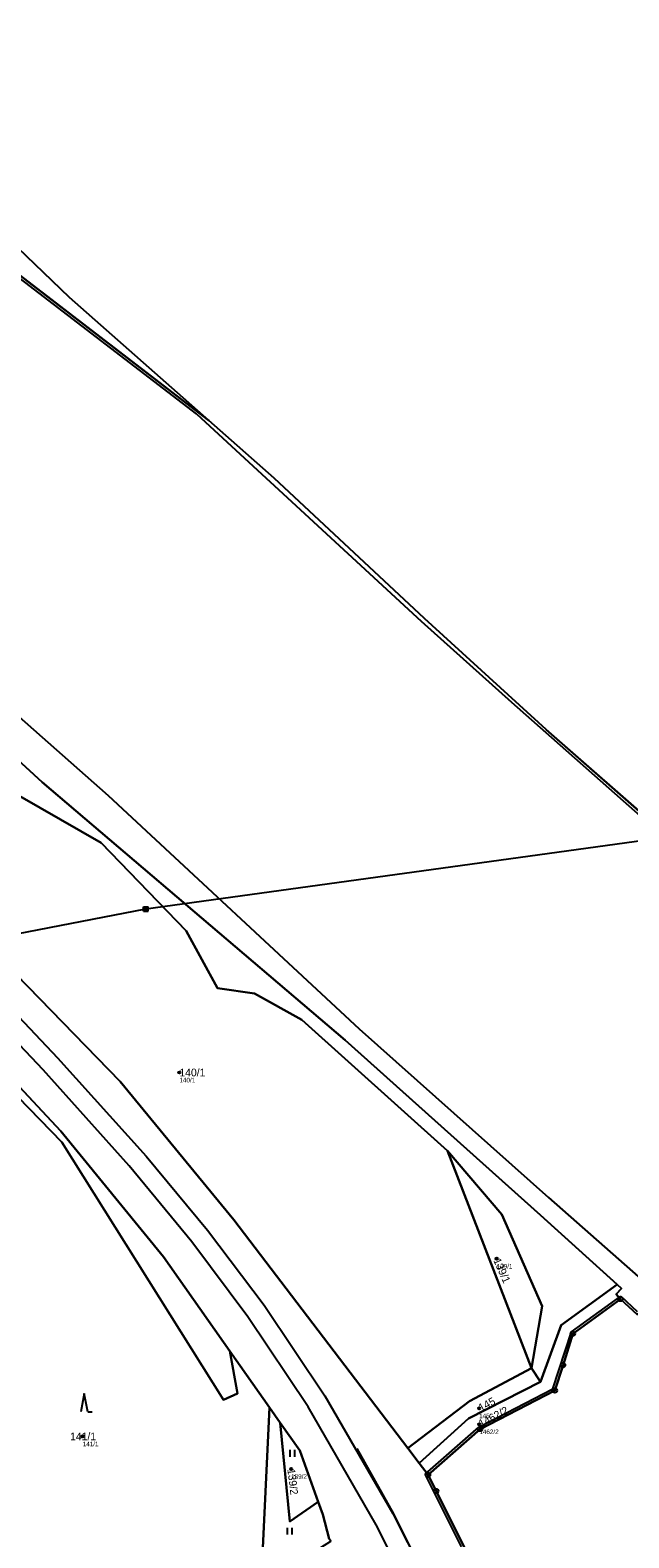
# Model space of a CAD drawing. Extents: x -770088 to -765625, y -1057899 to -1053934.
# Drawn here: x -768065.1 to -767933.8, y -1054438.1 to -1054107.5 of the extents above; entities that cross this region are included whole.
import ezdxf

# ---------------------------------------------------------------- set-up
doc = ezdxf.new("R2010")
doc.units = 0
for name, color, linetype in [('Definiční body', 7, 'Continuous'), ('Hranice parcel', 7, 'Continuous'), ('Parcelní čísla', 7, 'Continuous'), ('Polygon ku', 7, 'Continuous'), ('Polygon parcely', 7, 'Continuous'), ('Poz předměty', 7, 'Continuous'), ('Vnitřní kresba', 7, 'Continuous'), ('Značky bodu BP', 7, 'Continuous'), ('Značky kultur', 7, 'Continuous')]:
    doc.layers.add(name, color=color, linetype=linetype)

msp = doc.modelspace()

# ---------------------------------------------------------------- linework, layer by layer
at = {"layer": 'Definiční body'}
for centre in [(-768032.35, -1054336.08), (-767962.75, -1054376.93), (-767966.6, -1054409.74), (-767966.55, -1054413.22), (-768053.56, -1054415.9), (-768007.84, -1054423.03)]:
    msp.add_circle(centre, 0.25, dxfattribs=at)
at = {"layer": 'Hranice parcel'}
for p, q in [((-768025.89, -1054193.1), (-768106.2, -1054131.47)), ((-768011.59, -1054205.71), (-768025.89, -1054193.1)), ((-767978.58, -1054236.49), (-768011.59, -1054205.71)), ((-767951.88, -1054260.83), (-767978.58, -1054236.49)), ((-767902.02, -1054304.64), (-767951.88, -1054260.83)), ((-767955.14, -1054400.95), (-767973.54, -1054353.24)), ((-767936.34, -1054382.6), (-767953.11, -1054367.37)), ((-768020.39, -1054368.36), (-767982.27, -1054418.47)), ((-768021.32, -1054397.19), (-768035.88, -1054376.52)), ((-768012.63, -1054409.53), (-768021.32, -1054397.19)), ((-767955.14, -1054400.95), (-767953.15, -1054403.9)), ((-768014.32, -1054446.48), (-768012.63, -1054409.53)), ((-768010.27, -1054412.89), (-768012.63, -1054409.53)), ((-768010.27, -1054412.89), (-768005.97, -1054418.99)), ((-768005.97, -1054418.99), (-768001.9, -1054430.25)), ((-767979.75, -1054421.79), (-767982.27, -1054418.47)), ((-767979.75, -1054421.79), (-767977.82, -1054424.32))]:
    msp.add_line(p, q, dxfattribs=at)
for points in [[(-768025.89, -1054193.1), (-768056.5, -1054166.09), (-768100.06, -1054124.3)], [(-768035.88, -1054376.52), (-768058.34, -1054348.96), (-768069.56, -1054336.97), (-768167.42, -1054236.67), (-768203.64, -1054196.65)], [(-768062.48, -1054272.4), (-768119.08, -1054220.48), (-768136.35, -1054204.63)], [(-768145.1, -1054217.32), (-768108.09, -1054243.84), (-768085.31, -1054265.27), (-768049.51, -1054285.71), (-768030.85, -1054305.01), (-768024.02, -1054317.56), (-768015.86, -1054318.73), (-768005.53, -1054324.55), (-767973.54, -1054353.24)], [(-768150.23, -1054230.52), (-768065.53, -1054317.26), (-768045.37, -1054338.03), (-768020.39, -1054368.36)], [(-767953.11, -1054367.37), (-767996, -1054328.96), (-768062.48, -1054272.4)], [(-768021.32, -1054397.19), (-768019.61, -1054406.46), (-768022.65, -1054407.86), (-768058.15, -1054351.33), (-768067.72, -1054341.49)], [(-767973.54, -1054353.24), (-767961.63, -1054367.21), (-767952.79, -1054387.33), (-767955.14, -1054400.95)], [(-767953.15, -1054403.9), (-767948.63, -1054391.5), (-767936.34, -1054382.6)], [(-767935.59, -1054385.76), (-767936.54, -1054384.7), (-767935.39, -1054383.46), (-767936.34, -1054382.6)], [(-767935.59, -1054385.76), (-767946.05, -1054393.37), (-767948.2, -1054400.25), (-767950.01, -1054405.82), (-767966.4, -1054414.27), (-767977.82, -1054424.32)], [(-767725.69, -1054542.95), (-767737.76, -1054533.15), (-767747.41, -1054525.19), (-767760.11, -1054515.31), (-767769.65, -1054507.89), (-767777.28, -1054501.96), (-767785.37, -1054495.67), (-767796.29, -1054487.18), (-767798.28, -1054485.63), (-767831.01, -1054460.52), (-767837.14, -1054455.72), (-767871.86, -1054428.92), (-767916.73, -1054394.87), (-767928.53, -1054386.39), (-767931.94, -1054389.17), (-767935.59, -1054385.76)], [(-767982.27, -1054418.47), (-767968.72, -1054408.16), (-767955.14, -1054400.95)], [(-767953.15, -1054403.9), (-767968.92, -1054411.93), (-767979.75, -1054421.79)], [(-768001.9, -1054430.25), (-768008.13, -1054434.58), (-768010.27, -1054412.89)], [(-767977.82, -1054424.32), (-767976.03, -1054427.87), (-767969.98, -1054439.94), (-767964.83, -1054454.05), (-767954.85, -1054474.37), (-767947.42, -1054490.56), (-767938.85, -1054508.65), (-767934.98, -1054516.51), (-767930.26, -1054526.36), (-767927.45, -1054537.68), (-767922.83, -1054551.58), (-767918.26, -1054564.69), (-767912.67, -1054580.36), (-767903.87, -1054595.94), (-767893.57, -1054614.19), (-767880.63, -1054634.36), (-767864.69, -1054655.38), (-767857.78, -1054664.69), (-767850.04, -1054674.53)], [(-767999.13, -1054438.86), (-767999.51, -1054438.37), (-768000.9, -1054433), (-768001.9, -1054430.25)]]:
    msp.add_lwpolyline(points, dxfattribs=at)
at = {"layer": 'Polygon ku'}
msp.add_lwpolyline([(-767902.02, -1054304.64), (-767951.88, -1054260.83), (-767978.58, -1054236.49), (-768011.59, -1054205.71), (-768025.89, -1054193.1), (-768056.5, -1054166.09), (-768100.06, -1054124.3), (-768106.2, -1054131.47), (-768114.37, -1054123.31), (-768115.78, -1054121.9), (-768129.06, -1054108.65), (-768132.59, -1054106.35), (-768146.27, -1054091.68), (-768176.54, -1054064.33), (-768205.32, -1054041.81), (-768218.97, -1054029.55), (-768224.67, -1054024.42), (-768226.67, -1054022.94), (-768267.19, -1053988.72), (-768296.86, -1053963.56), (-768324.94, -1053935.29)], dxfattribs=at)
at = {"layer": 'Polygon parcely'}
for points in [[(-767902.02, -1054304.64), (-767951.88, -1054260.83), (-767978.58, -1054236.49), (-768011.59, -1054205.71), (-768025.89, -1054193.1), (-768106.2, -1054131.47), (-768114.37, -1054123.31), (-768115.78, -1054121.9), (-768129.06, -1054108.65), (-768132.59, -1054106.35), (-768146.27, -1054091.68), (-768176.54, -1054064.33), (-768205.32, -1054041.81), (-768218.97, -1054029.55), (-768224.67, -1054024.42), (-768226.67, -1054022.94), (-768267.19, -1053988.72), (-768296.86, -1053963.56), (-768324.94, -1053935.29)], [(-768330.98, -1054080.13), (-768214.89, -1054196.58), (-768210.29, -1054196.61), (-768209.45, -1054196.61), (-768208.42, -1054196.62), (-768203.64, -1054196.65), (-768167.42, -1054236.67), (-768069.56, -1054336.97), (-768058.34, -1054348.96), (-768035.88, -1054376.52), (-768021.32, -1054397.19), (-768012.63, -1054409.53), (-768010.27, -1054412.89), (-768005.97, -1054418.99), (-768001.9, -1054430.25), (-768000.9, -1054433), (-767999.51, -1054438.37)], [(-767969.98, -1054439.94), (-767976.03, -1054427.87), (-767977.82, -1054424.32), (-767979.75, -1054421.79), (-767982.27, -1054418.47), (-768020.39, -1054368.36), (-768045.37, -1054338.03), (-768065.53, -1054317.26), (-768150.23, -1054230.52), (-768154.15, -1054226.44), (-768155.45, -1054225.08), (-768193.99, -1054185), (-768195.94, -1054182.97), (-768232.67, -1054145.78), (-768274.73, -1054102.22), (-768284.32, -1054089.16), (-768288.15, -1054083.94)], [(-768197.75, -1054148.69), (-768178.68, -1054165.6), (-768136.35, -1054204.63), (-768119.08, -1054220.48), (-768062.48, -1054272.4), (-767996, -1054328.96), (-767953.11, -1054367.37), (-767936.34, -1054382.6), (-767935.39, -1054383.46), (-767936.54, -1054384.7), (-767935.59, -1054385.76), (-767931.94, -1054389.17), (-767928.53, -1054386.39), (-767916.73, -1054394.87), (-767871.86, -1054428.92), (-767837.14, -1054455.72)], [(-768014.32, -1054446.48), (-768012.63, -1054409.53), (-768021.32, -1054397.19), (-768019.61, -1054406.46), (-768022.65, -1054407.86), (-768058.15, -1054351.33), (-768067.72, -1054341.49)], [(-767837.14, -1054455.72), (-767871.86, -1054428.92), (-767916.73, -1054394.87), (-767928.53, -1054386.39), (-767931.94, -1054389.17), (-767935.59, -1054385.76), (-767946.05, -1054393.37), (-767948.2, -1054400.25), (-767950.01, -1054405.82), (-767966.4, -1054414.27), (-767977.82, -1054424.32), (-767976.03, -1054427.87), (-767969.98, -1054439.94)]]:
    msp.add_lwpolyline(points, dxfattribs=at)
for points in [[(-768106.2, -1054131.47), (-768025.89, -1054193.1), (-768056.5, -1054166.09), (-768100.06, -1054124.3)], [(-768208.42, -1054196.62), (-768171.62, -1054241.56), (-768098.81, -1054311.69), (-768067.72, -1054341.49), (-768058.15, -1054351.33), (-768022.65, -1054407.86), (-768019.61, -1054406.46), (-768021.32, -1054397.19), (-768035.88, -1054376.52), (-768058.34, -1054348.96), (-768069.56, -1054336.97), (-768167.42, -1054236.67), (-768203.64, -1054196.65)], [(-768145.1, -1054217.32), (-768108.09, -1054243.84), (-768085.31, -1054265.27), (-768049.51, -1054285.71), (-768030.85, -1054305.01), (-768024.02, -1054317.56), (-768015.86, -1054318.73), (-768005.53, -1054324.55), (-767973.54, -1054353.24), (-767961.63, -1054367.21), (-767952.79, -1054387.33), (-767955.14, -1054400.95), (-767953.15, -1054403.9), (-767948.63, -1054391.5), (-767936.34, -1054382.6), (-767953.11, -1054367.37), (-767996, -1054328.96), (-768062.48, -1054272.4), (-768119.08, -1054220.48), (-768136.35, -1054204.63), (-768138.69, -1054208.07)], [(-768150.23, -1054230.52), (-768065.53, -1054317.26), (-768045.37, -1054338.03), (-768020.39, -1054368.36), (-767982.27, -1054418.47), (-767968.72, -1054408.16), (-767955.14, -1054400.95), (-767973.54, -1054353.24), (-768005.53, -1054324.55), (-768015.86, -1054318.73), (-768024.02, -1054317.56), (-768030.85, -1054305.01), (-768049.51, -1054285.71), (-768085.31, -1054265.27), (-768108.09, -1054243.84), (-768145.1, -1054217.32), (-768154.15, -1054226.44)], [(-767955.14, -1054400.95), (-767952.79, -1054387.33), (-767961.63, -1054367.21), (-767973.54, -1054353.24)], [(-767935.39, -1054383.46), (-767936.34, -1054382.6), (-767948.63, -1054391.5), (-767953.15, -1054403.9), (-767968.92, -1054411.93), (-767979.75, -1054421.79), (-767977.82, -1054424.32), (-767966.4, -1054414.27), (-767950.01, -1054405.82), (-767948.2, -1054400.25), (-767946.05, -1054393.37), (-767935.59, -1054385.76), (-767936.54, -1054384.7)], [(-767953.15, -1054403.9), (-767955.14, -1054400.95), (-767968.72, -1054408.16), (-767982.27, -1054418.47), (-767979.75, -1054421.79), (-767968.92, -1054411.93)], [(-768011.07, -1054446.42), (-767999.13, -1054438.86), (-767999.51, -1054438.37), (-768000.9, -1054433), (-768001.9, -1054430.25), (-768008.13, -1054434.58), (-768010.27, -1054412.89), (-768012.63, -1054409.53), (-768014.32, -1054446.48)], [(-768010.27, -1054412.89), (-768008.13, -1054434.58), (-768001.9, -1054430.25), (-768005.97, -1054418.99)]]:
    msp.add_lwpolyline(points, close=True, dxfattribs=at)
at = {"layer": 'Poz předměty'}
for p, q in [((-768039.74, -1054300.22), (-767900.91, -1054281.06)), ((-768215.92, -1054334.15), (-768039.74, -1054300.22)), ((-768040.24, -1054299.72), (-768039.24, -1054299.72)), ((-768040.24, -1054300.72), (-768040.24, -1054299.72)), ((-768040.24, -1054299.92), (-768039.24, -1054299.92)), ((-768040.24, -1054300.12), (-768039.24, -1054300.12)), ((-768040.24, -1054300.32), (-768039.24, -1054300.32)), ((-768040.24, -1054300.52), (-768039.24, -1054300.52)), ((-768040.24, -1054300.72), (-768039.24, -1054300.72)), ((-768040.04, -1054300.72), (-768040.04, -1054299.72)), ((-768039.84, -1054300.72), (-768039.84, -1054299.72)), ((-768039.64, -1054300.72), (-768039.64, -1054299.72)), ((-768039.44, -1054300.72), (-768039.44, -1054299.72)), ((-768039.24, -1054300.72), (-768039.24, -1054299.72)), ((-768074.86, -1054316.24), (-768059.11, -1054332.83)), ((-768062.28, -1054335.52), (-768078.24, -1054318.6)), ((-768059.11, -1054332.83), (-768039.63, -1054354.42)), ((-768043.38, -1054356.56), (-768062.28, -1054335.52)), ((-768039.63, -1054354.42), (-768026.17, -1054370.65)), ((-768029.6, -1054373.24), (-768043.38, -1054356.56)), ((-768026.17, -1054370.65), (-768013.75, -1054387.13)), ((-768017.32, -1054389.64), (-768029.6, -1054373.24)), ((-768013.75, -1054387.13), (-768000.44, -1054407.01)), ((-768004.11, -1054409.44), (-768017.32, -1054389.64)), ((-768000.44, -1054407.01), (-767985.56, -1054432.78)), ((-767989.19, -1054435.27), (-768004.11, -1054409.44)), ((-767993.45, -1054418.51), (-767985.4, -1054432.84)), ((-767985.56, -1054432.78), (-767978.98, -1054445.76)), ((-767985.4, -1054432.84), (-767977.32, -1054449.09)), ((-767982.99, -1054447.49), (-767989.19, -1054435.27))]:
    msp.add_line(p, q, dxfattribs=at)
at = {"layer": 'Vnitřní kresba'}
for p, q in [((-768028.53, -1054191.68), (-768106.53, -1054131.85)), ((-768028.53, -1054191.68), (-767979.32, -1054237.12)), ((-768109.02, -1054221.44), (-768048.01, -1054275.32)), ((-767979.32, -1054237.12), (-767959.5, -1054254.88)), ((-767959.5, -1054254.88), (-767902.05, -1054305.62)), ((-768048.01, -1054275.32), (-767992.95, -1054326.53)), ((-767992.95, -1054326.53), (-767951.38, -1054363.46)), ((-767951.38, -1054363.46), (-767926.82, -1054385.15)), ((-767946.36, -1054392.98), (-767935.55, -1054385.11)), ((-767935.55, -1054385.11), (-767931.92, -1054388.5)), ((-767950.42, -1054405.47), (-767946.36, -1054392.98)), ((-767966.68, -1054413.85), (-767950.42, -1054405.47)), ((-767978.43, -1054424.2), (-767966.68, -1054413.85)), ((-767970.44, -1054440.14), (-767978.43, -1054424.2))]:
    msp.add_line(p, q, dxfattribs=at)
at = {"layer": 'Značky bodu BP'}
for centre, radius in [((-767935.59, -1054385.76), 0.5), ((-767935.59, -1054385.76), 0.0303), ((-767946.05, -1054393.37), 0.5), ((-767946.05, -1054393.37), 0.0303), ((-767948.2, -1054400.25), 0.5), ((-767948.2, -1054400.25), 0.0303), ((-767950.01, -1054405.82), 0.5), ((-767950.01, -1054405.82), 0.0303), ((-767966.4, -1054414.27), 0.5), ((-767966.4, -1054414.27), 0.0303), ((-767977.82, -1054424.32), 0.5), ((-767977.82, -1054424.32), 0.0303), ((-767976.03, -1054427.87), 0.5), ((-767976.03, -1054427.87), 0.0303)]:
    msp.add_circle(centre, radius, dxfattribs=at)
at = {"layer": 'Značky kultur'}
for p, q in [((-768053.22, -1054406.49), (-768053.97, -1054410.49)), ((-768052.47, -1054410.49), (-768053.22, -1054406.49)), ((-768052.47, -1054410.49), (-768051.47, -1054410.49)), ((-768008.03, -1054420.37), (-768008.03, -1054418.87)), ((-768007.03, -1054420.37), (-768007.03, -1054418.87)), ((-768008.64, -1054437.42), (-768008.64, -1054435.92)), ((-768007.64, -1054437.42), (-768007.64, -1054435.92))]:
    msp.add_line(p, q, dxfattribs=at)

# ---------------------------------------------------------------- texts
at = {"layer": 'Definiční body'}
for s, p in [('140/1', (-768032.35, -1054338.24)), ('139/1', (-767962.75, -1054379.09)), ('145', (-767966.6, -1054411.9)), ('141/1', (-768053.56, -1054418.06)), ('1462/2', (-767966.55, -1054415.38)), ('139/2', (-768007.84, -1054425.19))]:
    msp.add_text(s, height=1, dxfattribs=at).set_placement(p)
at = {"layer": 'Parcelní čísla'}
for s, p in [('140/1', (-768032.35, -1054336.93)), ('141/1', (-768056.33, -1054416.75))]:
    msp.add_text(s, height=1.7, dxfattribs=at).set_placement(p)
for s, rotation, p in [('139/1', 294, (-767963.53, -1054377.27)), ('145', 28, (-767966.2, -1054410.49)), ('1462/2', 28, (-767966.15, -1054413.97)), ('139/2', 277, (-768008.68, -1054423.13))]:
    msp.add_text(s, height=1.7, rotation=rotation, dxfattribs=at).set_placement(p)

doc.saveas('drawing.dxf')
